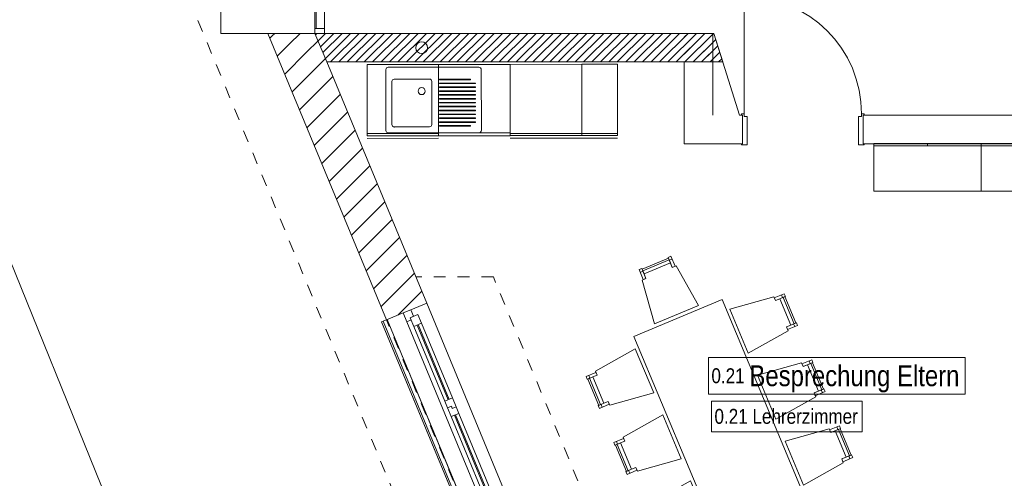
# Model space of a CAD drawing. Header units: metres. Extents: x -89 to 754, y -195 to 69.
# Tile 261 of 327: x 21 to 29, y 41 to 45. Entities that reach past the tile are written whole.
import ezdxf

# ---------------------------------------------------------------- set-up
doc = ezdxf.new("R2010")
doc.units = ezdxf.units.M
doc.header["$MEASUREMENT"] = 0
for name, pattern in [('Strichlinie eng', [0.115, 0.075, -0.04]), ('Strichlinie_ eng', [0.115, 0.075, -0.04]), ('Wipeout_Contour', [1, 0, -1])]:
    doc.linetypes.add(name, pattern=pattern)
for name, color, linetype in [('00 Schraffuren', 7, 'Continuous'), ('10 Wand außen', 7, 'Continuous'), ('30 Dach', 7, 'Continuous'), ('40 Treppe', 7, 'Continuous'), ('50 Möblierung', 7, 'Continuous'), ('70 Entwässerung_Regenwasser', 7, 'Continuous'), ('70 Entwässerung_Schmutzwasser', 7, 'Continuous'), ('80 Raum 50stel', 7, 'Continuous'), ('Abbruch_80 Raumbez Abbruch 50stel', 7, 'Continuous'), ('Neubau_50 Möblierung', 7, 'Continuous')]:
    doc.layers.add(name, color=color, linetype=linetype)
doc.styles.add('ERSTELLTER_STIL_3', font='ARIALN.TTF')
pattern_1 = [(45, (0, 0), (-0.03535534, 0.03535534), [])]
pattern_2 = [(45, (0, 0), (-0.106066, 0.106066), [])]

# ---------------------------------------------------------------- blocks, each defined once
blk = doc.blocks.new('Blockrahmentür 1-Fl 27')
at = {"layer": '10 Wand außen', "color": 7, "linetype": 'Continuous', "lineweight": 13}
for p, q in [((0.4925, 0.01), (0.4925, 0.995)), ((-0.4925, 0.01), (-0.515, 0.01)), ((-0.515, 0.01), (-0.515, 0)), ((-0.515, 0), (-0.505, 0)), ((-0.505, 0), (-0.505, -0.24)), ((-0.4925, -0.01), (-0.4925, 0.01)), ((0.4925, -0.01), (0.4925, 0.01)), ((0.4925, 0.01), (0.515, 0.01)), ((0.515, 0), (0.505, 0)), ((0.505, 0), (0.505, -0.24)), ((0.515, 0.01), (0.515, 0)), ((-0.4675, -0.01), (-0.4925, -0.01)), ((-0.4675, -0.25), (-0.4675, -0.01)), ((0.4675, -0.25), (0.4675, -0.01)), ((0.4675, -0.01), (0.4925, -0.01)), ((-0.505, -0.24), (-0.515, -0.24)), ((-0.515, -0.24), (-0.515, -0.25)), ((0.505, -0.24), (0.515, -0.24)), ((0.515, -0.24), (0.515, -0.25)), ((-0.515, -0.25), (-0.4675, -0.25)), ((0.515, -0.25), (0.4675, -0.25))]:
    blk.add_line(p, q, dxfattribs=at)
at = {"layer": '10 Wand außen', "color": 7, "linetype": 'Continuous', "lineweight": 9}
for p, q in [((-0.505, 0), (-0.505, -0.24)), ((-0.505, 0), (-0.505, -0.24)), ((0.505, 0), (0.505, -0.24)), ((0.505, 0), (0.505, -0.24))]:
    blk.add_line(p, q, dxfattribs=at)
blk.add_arc((0.4925, 0.01), 0.985, 90, 180, dxfattribs=at)
blk = doc.blocks.new('5-Flügelfenster 27')
at = {"layer": '10 Wand außen', "color": 7, "linetype": 'Continuous', "lineweight": 9}
for p, q in [((-2.13, 0.145), (2.13, 0.145)), ((-2.13, 0), (-2.13, 0.145)), ((2.13, 0), (2.13, 0.145)), ((-2.13, -0.07), (-2.13, 0)), ((-2.13, -0.07), (-2.13, 0)), ((2.13, -0.07), (2.13, 0)), ((2.13, -0.07), (2.13, 0)), ((-2.13, -0.22), (-2.13, -0.07)), ((2.13, -0.22), (2.13, -0.07)), ((-2.13, -0.22), (-2.13, -0.25)), ((2.13, -0.25), (2.13, -0.22)), ((-2.13, -0.25), (2.13, -0.25))]:
    blk.add_line(p, q, dxfattribs=at)
at = {"layer": '10 Wand außen', "color": 7, "linetype": 'Continuous', "lineweight": 13}
for p, q in [((-2.13, 0), (-2.07, 0)), ((-2.07, -0.03), (-2.07, 0.04)), ((-2.07, 0.04), (-1.99, 0.04)), ((-2.07, 0), (-2.07, -0.03)), ((-1.99, 0.04), (-1.312, 0.04)), ((-1.99, 0.04), (-1.99, -0.03)), ((-1.99, 0.01), (-1.312, 0.01)), ((-1.312, -0.03), (-1.312, 0.04)), ((-1.312, 0.04), (-1.232, 0.04)), ((-1.232, 0.005), (-1.252, 0.005)), ((-1.252, 0.005), (-1.252, -0.03)), ((-1.252, -0.03), (-1.252, 0.005)), ((-1.252, 0.005), (-1.232, 0.005)), ((-1.232, 0.04), (-1.232, 0.005)), ((-1.232, 0.04), (-1.172, 0.04)), ((-1.232, 0.005), (-1.232, 0.04)), ((-1.172, 0.04), (-0.484, 0.04)), ((-1.172, 0.04), (-1.172, -0.03)), ((-1.172, 0.01), (-0.484, 0.01)), ((-0.484, -0.03), (-0.484, 0.04)), ((-0.484, 0.04), (-0.424, 0.04)), ((-0.424, 0.04), (-0.424, 0.005)), ((-0.424, 0.005), (-0.424, 0.04)), ((-0.424, 0.04), (-0.344, 0.04)), ((-0.424, 0.005), (-0.404, 0.005)), ((-0.404, 0.005), (-0.424, 0.005)), ((-0.404, 0.005), (-0.404, -0.03)), ((-0.404, -0.03), (-0.404, 0.005)), ((-0.344, 0.04), (0.344, 0.04)), ((-0.344, 0.04), (-0.344, -0.03)), ((-0.344, 0.01), (0.344, 0.01)), ((0.344, -0.03), (0.344, 0.04)), ((0.344, 0.04), (0.404, 0.04)), ((0.404, 0.04), (0.404, 0.005)), ((0.404, 0.005), (0.404, 0.04)), ((0.404, 0.04), (0.484, 0.04)), ((0.404, 0.005), (0.424, 0.005)), ((0.424, 0.005), (0.404, 0.005)), ((0.424, 0.005), (0.424, -0.03)), ((0.424, -0.03), (0.424, 0.005)), ((0.484, 0.04), (1.172, 0.04)), ((0.484, 0.04), (0.484, -0.03)), ((0.484, 0.01), (1.172, 0.01)), ((1.172, -0.03), (1.172, 0.04)), ((1.172, 0.04), (1.232, 0.04)), ((1.232, 0.04), (1.232, 0.005)), ((1.232, 0.005), (1.232, 0.04)), ((1.232, 0.04), (1.312, 0.04)), ((1.232, 0.005), (1.252, 0.005)), ((1.252, 0.005), (1.232, 0.005)), ((1.252, 0.005), (1.252, -0.03)), ((1.252, -0.03), (1.252, 0.005)), ((1.312, 0.04), (1.99, 0.04)), ((1.312, 0.04), (1.312, -0.03)), ((1.312, 0.01), (1.99, 0.01)), ((1.99, -0.03), (1.99, 0.04)), ((1.99, 0.04), (2.07, 0.04)), ((2.07, 0.04), (2.07, -0.03)), ((2.07, -0.03), (2.07, 0)), ((2.07, 0), (2.13, 0)), ((-2.05, -0.07), (-2.13, -0.07)), ((-2.07, -0.03), (-2.05, -0.03)), ((-1.99, -0.03), (-2.07, -0.03)), ((-2.05, -0.03), (-2.05, -0.07)), ((2.05, -0.07), (-2.05, -0.07)), ((-1.312, 0), (-1.99, 0)), ((-1.312, -0.03), (-1.99, -0.03)), ((-1.252, -0.03), (-1.312, -0.03)), ((-1.172, -0.03), (-1.252, -0.03)), ((-0.484, 0), (-1.172, 0)), ((-0.484, -0.03), (-1.172, -0.03)), ((-0.404, -0.03), (-0.484, -0.03)), ((-0.344, -0.03), (-0.404, -0.03)), ((0.344, 0), (-0.344, 0)), ((0.344, -0.03), (-0.344, -0.03)), ((0.424, -0.03), (0.344, -0.03)), ((0.484, -0.03), (0.424, -0.03)), ((1.172, 0), (0.484, 0)), ((1.172, -0.03), (0.484, -0.03)), ((1.252, -0.03), (1.172, -0.03)), ((1.312, -0.03), (1.252, -0.03)), ((1.99, 0), (1.312, 0)), ((1.99, -0.03), (1.312, -0.03)), ((2.07, -0.03), (1.99, -0.03)), ((2.05, -0.07), (2.05, -0.03)), ((2.05, -0.03), (2.07, -0.03)), ((2.13, -0.07), (2.05, -0.07))]:
    blk.add_line(p, q, dxfattribs=at)
at = {"layer": '10 Wand außen', "color": 7, "linetype": 'Strichlinie eng', "lineweight": 9}
blk.add_line((-2.13, -0.22), (2.13, -0.22), dxfattribs=at)
blk = doc.blocks.new('Glastür Ol 1-Fl 2S 27_2')
at = {"layer": '10 Wand außen', "color": 7, "linetype": 'Continuous', "lineweight": 13}
for p, q in [((0.442, 0.93), (0.442, 1.01)), ((0.442, 1.01), (0.482, 1.01)), ((0.482, 1.01), (0.482, 0.93)), ((0.482, 0.93), (0.442, 0.93)), ((0.442, 0.08), (0.442, 0.93)), ((0.442, 0.93), (0.462, 0.93)), ((0.462, 0.08), (0.462, 0.93)), ((0.462, 0.93), (0.482, 0.93)), ((0.462, 0.93), (0.462, 0.08)), ((0.462, 0.93), (0.462, 0.08)), ((0.482, 0.93), (0.482, 0.08)), ((-1.047, 0), (-0.528, 0)), ((-1.047, 0), (-1.047, -0.08)), ((-1.007, 0), (-1.047, 0)), ((-1.007, -0.08), (-1.007, 0)), ((-0.568, 0), (-0.568, -0.08)), ((-0.528, 0), (-0.568, 0)), ((-0.528, -0.04), (-0.528, 0)), ((0.442, 0), (0.442, 0.08)), ((0.442, 0.08), (0.482, 0.08)), ((0.462, 0.08), (0.442, 0.08)), ((0.482, 0), (0.442, 0)), ((0.482, 0.08), (0.462, 0.08)), ((0.482, 0.08), (0.482, 0)), ((1.047, 0), (0.482, 0)), ((0.482, 0), (0.482, -0.04)), ((0.522, 0), (0.482, 0)), ((0.522, -0.08), (0.522, 0)), ((1.007, 0), (1.007, -0.08)), ((1.047, 0), (1.007, 0)), ((1.047, -0.08), (1.047, 0)), ((-1.047, -0.08), (-0.528, -0.08)), ((-1.047, -0.08), (-1.007, -0.08)), ((-1.007, -0.01), (-0.568, -0.01)), ((-0.568, -0.08), (-0.528, -0.08)), ((-0.518, -0.04), (-0.528, -0.04)), ((-0.528, -0.08), (-0.528, -0.0654)), ((-0.528, -0.0654), (-0.518, -0.0654)), ((-0.518, -0.0654), (-0.518, -0.04)), ((0.482, -0.04), (0.472, -0.04)), ((0.472, -0.04), (0.472, -0.0654)), ((0.472, -0.0654), (0.482, -0.0654)), ((0.482, -0.0654), (0.482, -0.08)), ((1.047, -0.08), (0.482, -0.08)), ((0.482, -0.08), (0.522, -0.08)), ((1.007, -0.01), (0.522, -0.01)), ((1.007, -0.08), (1.047, -0.08))]:
    blk.add_line(p, q, dxfattribs=at)
at = {"layer": '10 Wand außen', "color": 7, "linetype": 'Continuous', "lineweight": 9}
for p, q in [((-1.047, 0), (-1.047, -0.08)), ((-1.047, 0), (-1.047, -0.08)), ((1.047, 0), (1.047, -0.08)), ((1.047, 0), (1.047, -0.08)), ((-1.047, -0.08), (-1.047, -0.3)), ((1.047, -0.08), (1.047, -0.3))]:
    blk.add_line(p, q, dxfattribs=at)
blk.add_arc((0.482, 0), 1.01, 92.26973, 180, dxfattribs=at)
blk = doc.blocks.new('Text 3D 27[184]_1', base_point=(23.9499, 42.4584))
at = {"layer": '50 Möblierung', "color": 254, "linetype": 'Continuous', "lineweight": 18, "true_color": 0xdfdfdf}
for q in [(23.9499, 42.4584), (25.3463, 38.9566)]:
    blk.add_line((25.3925, 38.9757), q, dxfattribs=at)
at = {"layer": '50 Möblierung', "color": 254, "linetype": 'Continuous', "lineweight": 18, "true_color": 0xdfdfdf, "flags": 128}
blk.add_lwpolyline([(23.9499, 42.4584), (23.9037, 42.4393), (25.3463, 38.9566), (25.3925, 38.9757)], close=True, dxfattribs=at)
at = {"layer": '50 Möblierung', "color": 254, "linetype": 'Continuous', "lineweight": 18, "true_color": 0xdfdfdf}
blk.add_point((25.3925, 38.9757), dxfattribs=at)
blk = doc.blocks.new('Text 3D 27[185]_1', base_point=(23.9499, 42.4584))
at = {"layer": '50 Möblierung', "color": 254, "linetype": 'Continuous', "lineweight": 18, "true_color": 0xdfdfdf}
for q in [(23.9499, 42.4584), (25.746, 37.9917)]:
    blk.add_line((25.7922, 38.0109), q, dxfattribs=at)
at = {"layer": '50 Möblierung', "color": 254, "linetype": 'Continuous', "lineweight": 18, "true_color": 0xdfdfdf, "flags": 128}
blk.add_lwpolyline([(23.9499, 42.4584), (23.9037, 42.4393), (25.746, 37.9917), (25.7922, 38.0109)], close=True, dxfattribs=at)
at = {"layer": '50 Möblierung', "color": 254, "linetype": 'Continuous', "lineweight": 18, "true_color": 0xdfdfdf}
blk.add_point((25.7922, 38.0109), dxfattribs=at)
blk = doc.blocks.new('Unterschrank 27[198]_1', base_point=(25.8819, 44.5983))
at = {"color": 254, "linetype": 'Wipeout_Contour', "lineweight": 0, "ltscale": 204.887318}
blk.add_wipeout([(25.8821, 43.9783), (25.8819, 44.5983), (25.5819, 44.5982), (25.5821, 43.9782)], dxfattribs=at).dxf.layer = '50 Möblierung'
at = {"layer": '50 Möblierung', "color": 254, "linetype": 'Continuous', "lineweight": 18, "true_color": 0xdfdfdf}
for p, q in [((25.5819, 44.5982), (25.8819, 44.5983)), ((25.5819, 44.5982), (25.8819, 44.5983)), ((25.5821, 44.0002), (25.5819, 44.5982)), ((25.8819, 44.5983), (25.8821, 44.0003)), ((25.8821, 44.0183), (25.5821, 44.0182)), ((25.8821, 44.0003), (25.5821, 44.0002)), ((25.8821, 43.9783), (25.5821, 43.9782))]:
    blk.add_line(p, q, dxfattribs=at)
blk = doc.blocks.new('Unterschrank 27[199]_1', base_point=(25.5819, 44.5982))
at = {"color": 254, "linetype": 'Wipeout_Contour', "lineweight": 0, "ltscale": 203.987852}
blk.add_wipeout([(25.5821, 43.9782), (25.5819, 44.5982), (24.9819, 44.5979), (24.9821, 43.9779)], dxfattribs=at).dxf.layer = '50 Möblierung'
at = {"layer": '50 Möblierung', "color": 254, "linetype": 'Continuous', "lineweight": 18, "true_color": 0xdfdfdf}
for p, q in [((24.9819, 44.5979), (25.5819, 44.5982)), ((24.9819, 44.5979), (25.5819, 44.5982)), ((24.9821, 43.9999), (24.9819, 44.5979)), ((25.5819, 44.5982), (25.5821, 44.0002)), ((25.5821, 44.0182), (24.9821, 44.0179)), ((25.5821, 44.0002), (24.9821, 43.9999)), ((25.5821, 43.9782), (24.9821, 43.9779))]:
    blk.add_line(p, q, dxfattribs=at)
blk = doc.blocks.new('Einbau Geschirrspüler 27[200]_1', base_point=(24.6816, 44.5978))
at = {"layer": '50 Möblierung', "color": 254, "linetype": 'Continuous', "lineweight": 18, "true_color": 0xdfdfdf}
for p, q in [((24.9816, 44.5979), (24.3816, 44.5977)), ((24.3816, 44.5977), (24.3819, 43.9977)), ((24.9819, 43.9979), (24.9816, 44.5979)), ((24.3819, 44.0227), (24.9819, 44.0229)), ((24.3819, 43.9977), (24.9819, 43.9979))]:
    blk.add_line(p, q, dxfattribs=at)
blk = doc.blocks.new('Unterschrank 27[201]_1', base_point=(24.3819, 44.5977))
at = {"color": 254, "linetype": 'Wipeout_Contour', "lineweight": 0, "ltscale": 201.649767}
blk.add_wipeout([(24.3821, 43.9777), (24.3819, 44.5977), (23.7819, 44.5974), (23.7821, 43.9774)], dxfattribs=at).dxf.layer = '50 Möblierung'
at = {"layer": '50 Möblierung', "color": 254, "linetype": 'Continuous', "lineweight": 18, "true_color": 0xdfdfdf}
for p, q in [((23.7819, 44.5974), (24.3819, 44.5977)), ((23.7819, 44.5974), (24.3819, 44.5977)), ((23.7821, 43.9994), (23.7819, 44.5974)), ((24.3819, 44.5977), (24.3821, 43.9997)), ((24.3821, 44.0177), (23.7821, 44.0174)), ((24.3821, 43.9997), (23.7821, 43.9994)), ((24.3821, 43.9777), (23.7821, 43.9774))]:
    blk.add_line(p, q, dxfattribs=at)
blk = doc.blocks.new('Spülbecken 27[202]_1', base_point=(23.94, 44.0236))
at = {"layer": '50 Möblierung', "color": 254, "linetype": 'Continuous', "lineweight": 18, "true_color": 0xdfdfdf}
for p, q in [((23.9898, 44.4536), (23.99, 44.0936)), ((24.3048, 44.4738), (24.0098, 44.4736)), ((24.325, 44.0938), (24.3248, 44.4538)), ((24.6498, 44.4739), (24.3898, 44.4738)), ((24.3898, 44.4738), (24.3898, 44.4688)), ((24.3898, 44.4688), (24.6498, 44.4689)), ((24.6898, 44.4414), (24.3898, 44.4413)), ((24.3898, 44.4413), (24.3898, 44.4363)), ((24.3898, 44.4363), (24.6898, 44.4364)), ((24.6898, 44.4089), (24.3898, 44.4088)), ((24.3898, 44.4088), (24.3898, 44.4038)), ((24.3898, 44.4038), (24.6898, 44.4039)), ((24.6498, 44.4689), (24.6498, 44.4739)), ((24.6898, 44.4364), (24.6898, 44.4414)), ((24.6898, 44.4039), (24.6898, 44.4089)), ((24.6899, 44.3764), (24.3899, 44.3763)), ((24.3899, 44.3763), (24.3899, 44.3713)), ((24.3899, 44.3713), (24.6899, 44.3714)), ((24.6899, 44.3439), (24.3899, 44.3438)), ((24.3899, 44.3438), (24.3899, 44.3388)), ((24.3899, 44.3388), (24.6899, 44.3389)), ((24.6899, 44.3714), (24.6899, 44.3764)), ((24.6899, 44.3389), (24.6899, 44.3439)), ((24.6899, 44.3114), (24.3899, 44.3113)), ((24.3899, 44.3113), (24.3899, 44.3063)), ((24.3899, 44.3063), (24.6899, 44.3064)), ((24.6899, 44.2789), (24.3899, 44.2788)), ((24.3899, 44.2788), (24.3899, 44.2738)), ((24.3899, 44.2738), (24.6899, 44.2739)), ((24.6899, 44.2464), (24.3899, 44.2463)), ((24.3899, 44.2463), (24.3899, 44.2413)), ((24.3899, 44.2413), (24.6899, 44.2414)), ((24.6899, 44.3064), (24.6899, 44.3114)), ((24.6899, 44.2739), (24.6899, 44.2789)), ((24.6899, 44.2414), (24.6899, 44.2464)), ((24.6899, 44.2139), (24.3899, 44.2138)), ((24.3899, 44.2138), (24.3899, 44.2088)), ((24.3899, 44.2088), (24.6899, 44.2089)), ((24.6899, 44.1814), (24.3899, 44.1813)), ((24.3899, 44.1813), (24.3899, 44.1763)), ((24.3899, 44.1763), (24.6899, 44.1764)), ((24.6899, 44.2089), (24.6899, 44.2139)), ((24.6899, 44.1764), (24.6899, 44.1814)), ((24.01, 44.0736), (24.305, 44.0738)), ((24.69, 44.1489), (24.39, 44.1488)), ((24.39, 44.1488), (24.39, 44.1438)), ((24.39, 44.1438), (24.69, 44.1439)), ((24.69, 44.1164), (24.39, 44.1163)), ((24.39, 44.1163), (24.39, 44.1113)), ((24.39, 44.1113), (24.69, 44.1114)), ((24.65, 44.0839), (24.39, 44.0838)), ((24.39, 44.0838), (24.39, 44.0788)), ((24.39, 44.0788), (24.65, 44.0789)), ((24.65, 44.0789), (24.65, 44.0839)), ((24.69, 44.1439), (24.69, 44.1489)), ((24.69, 44.1114), (24.69, 44.1164))]:
    blk.add_line(p, q, dxfattribs=at)
at = {"layer": '50 Möblierung', "color": 254, "linetype": 'Continuous', "lineweight": 18, "true_color": 0xdfdfdf, "flags": 128}
blk.add_lwpolyline([(23.96, 44.0236), (24.72, 44.0239, 0.414214), (24.74, 44.0439), (24.7398, 44.5539, 0.414214), (24.7198, 44.5739), (23.9598, 44.5736, 0.414214), (23.9398, 44.5536), (23.94, 44.0436, 0.414214)], format="xyb", close=True, dxfattribs=at)
at = {"layer": '50 Möblierung', "color": 254, "linetype": 'Continuous', "lineweight": 18, "true_color": 0xdfdfdf}
blk.add_circle((24.2399, 44.3737), 0.03, dxfattribs=at)
for centre, start, end in [((24.0098, 44.4536), 90.02462, 180.02462), ((24.3048, 44.4538), 0.02462, 90.02462), ((24.01, 44.0936), 180.02462, 270.02462), ((24.305, 44.0938), 270.02462, 0.02462)]:
    blk.add_arc(centre, 0.02, start, end, dxfattribs=at)
blk.add_point((24.01, 44.0736), dxfattribs=at)
blk = doc.blocks.new('Tisch-Stuhlgruppe eckig 27[206]_1', base_point=(26.7354, 41.6406))
at = {"layer": 'Neubau_50 Möblierung', "color": 254, "linetype": 'Continuous', "lineweight": 18, "true_color": 0xdfdfdf}
for p, q in [((26.0926, 42.8676), (26.3134, 42.9599)), ((26.3384, 42.965), (26.3154, 42.9553)), ((26.0714, 42.8533), (26.0945, 42.863)), ((27.2554, 42.6652), (27.265, 42.6422)), ((27.362, 42.4233), (27.2696, 42.6441)), ((27.367, 42.3983), (27.3574, 42.4213)), ((27.4869, 42.1117), (27.4965, 42.0886)), ((27.5935, 41.8697), (27.5011, 42.0906)), ((25.6409, 41.99), (25.6505, 41.967)), ((25.7383, 41.7442), (25.6459, 41.9651)), ((27.5985, 41.8447), (27.5889, 41.8678)), ((25.7525, 41.7231), (25.7429, 41.7461)), ((27.7184, 41.5581), (27.728, 41.5351)), ((27.825, 41.3162), (27.7326, 41.537)), ((25.8724, 41.4365), (25.882, 41.4134)), ((25.9697, 41.1907), (25.8774, 41.4115)), ((27.83, 41.2912), (27.8204, 41.3142)), ((25.984, 41.1695), (25.9744, 41.1926)), ((26.1038, 40.883), (26.1135, 40.8599)), ((26.2012, 40.6371), (26.1089, 40.858)), ((26.2155, 40.616), (26.2059, 40.639)), ((27.3783, 40.4136), (27.1574, 40.3213)), ((27.3994, 40.4279), (27.3764, 40.4182)), ((27.1324, 40.3162), (27.1555, 40.3259))]:
    blk.add_line(p, q, dxfattribs=at)
at = {"layer": 'Neubau_50 Möblierung', "color": 254, "linetype": 'Continuous', "lineweight": 18, "true_color": 0xdfdfdf, "flags": 128}
for points in [[(26.1042, 42.8399), (26.325, 42.9323), (26.3076, 42.9738), (26.0868, 42.8814)], [(26.1921, 42.4214), (26.5611, 42.5758), (26.3728, 42.9089), (26.3404, 42.8954), (26.325, 42.9323), (26.1042, 42.8399), (26.1196, 42.803), (26.0872, 42.7895)], [(26.3635, 42.905), (26.3404, 42.8954), (26.3057, 42.9784), (26.3288, 42.988)], [(26.0965, 42.7934), (26.1196, 42.803), (26.0849, 42.886), (26.0618, 42.8764)], [(27.1954, 42.6402), (27.205, 42.6171), (27.2881, 42.6518), (27.2784, 42.6749)], [(27.4517, 40.9646), (26.7572, 42.6253), (26.0192, 42.3166), (26.7136, 40.656)], [(26.9778, 42.1755), (26.8235, 42.5446), (27.1915, 42.6494), (27.205, 42.6171), (27.2419, 42.6325), (27.3343, 42.4117), (27.2974, 42.3962), (27.3109, 42.3639)], [(27.3343, 42.4117), (27.2419, 42.6325), (27.2835, 42.6499), (27.3758, 42.429)], [(27.3071, 42.3732), (27.2974, 42.3962), (27.3804, 42.431), (27.3901, 42.4079)], [(26.1844, 41.8437), (26.0301, 42.2128), (25.6969, 42.0244), (25.7105, 41.9921), (25.6736, 41.9766), (25.7659, 41.7558), (25.8028, 41.7712), (25.8164, 41.7389)], [(27.2093, 41.622), (27.055, 41.991), (27.423, 42.0959), (27.4365, 42.0635), (27.4734, 42.079), (27.5658, 41.8581), (27.5289, 41.8427), (27.5424, 41.8103)], [(27.4269, 42.0866), (27.4365, 42.0635), (27.5196, 42.0983), (27.5099, 42.1213)], [(27.5658, 41.8581), (27.4734, 42.079), (27.515, 42.0963), (27.6073, 41.8755)], [(25.7008, 42.0151), (25.7105, 41.9921), (25.6274, 41.9573), (25.6178, 41.9804)], [(25.7659, 41.7558), (25.6736, 41.9766), (25.6321, 41.9593), (25.7244, 41.7384)], [(27.5385, 41.8196), (27.5289, 41.8427), (27.6119, 41.8774), (27.6216, 41.8544)], [(25.8125, 41.7481), (25.8028, 41.7712), (25.7198, 41.7365), (25.7294, 41.7134)], [(26.4159, 41.2902), (26.2616, 41.6592), (25.9284, 41.4709), (25.942, 41.4385), (25.9051, 41.4231), (25.9974, 41.2022), (26.0343, 41.2177), (26.0479, 41.1853)], [(27.4408, 41.0685), (27.2865, 41.4375), (27.6545, 41.5424), (27.668, 41.51), (27.7049, 41.5254), (27.7973, 41.3046), (27.7604, 41.2892), (27.7739, 41.2568)], [(27.6584, 41.5331), (27.668, 41.51), (27.7511, 41.5447), (27.7414, 41.5678)], [(27.7973, 41.3046), (27.7049, 41.5254), (27.7464, 41.5428), (27.8388, 41.3219)], [(25.9323, 41.4616), (25.942, 41.4385), (25.8589, 41.4038), (25.8493, 41.4269)], [(25.9974, 41.2022), (25.9051, 41.4231), (25.8636, 41.4057), (25.9559, 41.1849)], [(27.77, 41.2661), (27.7604, 41.2892), (27.8434, 41.3239), (27.8531, 41.3008)], [(26.044, 41.1946), (26.0343, 41.2177), (25.9513, 41.1829), (25.9609, 41.1599)], [(26.6474, 40.7366), (26.4931, 41.1057), (26.1599, 40.9173), (26.1735, 40.885), (26.1366, 40.8695), (26.2289, 40.6487), (26.2658, 40.6641), (26.2794, 40.6318)], [(26.1638, 40.908), (26.1735, 40.885), (26.0904, 40.8502), (26.0808, 40.8733)], [(26.2289, 40.6487), (26.1366, 40.8695), (26.095, 40.8522), (26.1874, 40.6313)], [(27.2788, 40.8598), (26.9097, 40.7055), (27.0981, 40.3723), (27.1304, 40.3859), (27.1459, 40.349), (27.3667, 40.4413), (27.3513, 40.4782), (27.3836, 40.4917)], [(26.2755, 40.6411), (26.2658, 40.6641), (26.1828, 40.6294), (26.1924, 40.6063)], [(27.3667, 40.4413), (27.1459, 40.349), (27.1632, 40.3074), (27.3841, 40.3998)], [(27.3743, 40.4879), (27.3513, 40.4782), (27.386, 40.3952), (27.4091, 40.4048)], [(27.1074, 40.3762), (27.1304, 40.3859), (27.1652, 40.3028), (27.1421, 40.2932)]]:
    blk.add_lwpolyline(points, close=True, dxfattribs=at)
blk = doc.blocks.new('Garderobe 01 27[207]_1', base_point=(28.9287, 43.9337))
at = {"layer": 'Neubau_50 Möblierung', "color": 254, "linetype": 'Continuous', "lineweight": 18, "true_color": 0xdfdfdf}
for p, q in [((28.9287, 43.9137), (28.0287, 43.9137)), ((28.4787, 43.9337), (28.4787, 43.9137)), ((28.9287, 43.9337), (28.9287, 43.9137))]:
    blk.add_line(p, q, dxfattribs=at)
at = {"layer": 'Neubau_50 Möblierung', "color": 254, "linetype": 'Continuous', "lineweight": 18, "true_color": 0xdfdfdf, "flags": 128}
blk.add_lwpolyline([(28.9287, 43.9337), (28.0287, 43.9337), (28.0287, 43.5337), (28.9287, 43.5337)], close=True, dxfattribs=at)
blk = doc.blocks.new('Garderobe 01 27[208]_1', base_point=(29.8287, 43.9337))
at = {"layer": 'Neubau_50 Möblierung', "color": 254, "linetype": 'Continuous', "lineweight": 18, "true_color": 0xdfdfdf}
for p, q in [((29.8287, 43.9137), (28.9287, 43.9137)), ((29.3787, 43.9337), (29.3787, 43.9137)), ((29.8287, 43.9337), (29.8287, 43.9137))]:
    blk.add_line(p, q, dxfattribs=at)
at = {"layer": 'Neubau_50 Möblierung', "color": 254, "linetype": 'Continuous', "lineweight": 18, "true_color": 0xdfdfdf, "flags": 128}
blk.add_lwpolyline([(29.8287, 43.9337), (28.9287, 43.9337), (28.9287, 43.5337), (29.8287, 43.5337)], close=True, dxfattribs=at)

msp = doc.modelspace()

# ---------------------------------------------------------------- hatches: boundary and pattern name
at = {"layer": '10 Wand außen', "linetype": 'Continuous', "lineweight": 18, "true_color": 0x1f1f1f}
h = msp.add_hatch(dxfattribs=at)
h.set_pattern_fill('Mauerziegel_HLz_4_0001', color=250, style=0, pattern_type=2)
h.set_pattern_definition(pattern_2)
h.paths.add_polyline_path([(22.9503, 44.8576), (23.4447, 44.6176), (23.3453, 44.8576)])
h = msp.add_hatch(dxfattribs=at)
h.set_pattern_fill('Mauerziegel_HLz_4_0001', color=250, style=0, pattern_type=2)
h.set_pattern_definition(pattern_2)
h.paths.add_polyline_path([(23.4447, 44.6176), (22.9503, 44.8576), (23.9449, 42.4564), (24.0835, 42.5138), (24.1481, 42.5405), (24.2821, 42.596)])
h = msp.add_hatch(dxfattribs=at)
h.set_pattern_fill('Hochlochziegel_0001', color=250, style=0, pattern_type=2)
h.set_pattern_definition(pattern_1)
h.paths.add_polyline_path([(23.4447, 44.6176), (26.4397, 44.6176), (26.6797, 44.8576), (23.3453, 44.8576)])
h = msp.add_hatch(dxfattribs=at)
h.set_pattern_fill('Hochlochziegel_0001', color=250, style=0, pattern_type=2)
h.set_pattern_definition(pattern_1)
h.paths.add_polyline_path([(26.4397, 44.6176), (26.6797, 44.6176), (26.6797, 44.8576)])
h = msp.add_hatch(dxfattribs=at)
h.set_pattern_fill('Hochlochziegel_0001', color=250, style=0, pattern_type=2)
h.set_pattern_definition(pattern_1)
h.paths.add_polyline_path([(26.7642, 44.6176), (26.6897, 44.8576), (26.4397, 44.8576), (26.4397, 44.6176)])

# ---------------------------------------------------------------- linework, layer by layer
at = {"layer": '00 Schraffuren', "color": 7, "linetype": 'Strichlinie_ eng', "lineweight": 9}
for p, q in [((24.8407, 42.8154), (24.1912, 42.8154)), ((26.467, 38.8892), (24.8407, 42.8154))]:
    msp.add_line(p, q, dxfattribs=at)
at = {"layer": '10 Wand außen', "color": 7, "linetype": 'Continuous', "lineweight": 9}
for p, q in [((23.3453, 44.8579), (23.4253, 44.8579)), ((23.3453, 44.8576), (23.4447, 44.6176)), ((23.3453, 44.8576), (23.4447, 44.6176)), ((23.4253, 44.8579), (23.6453, 44.8579)), ((26.6897, 44.8576), (26.4397, 44.8576)), ((26.6897, 44.8576), (26.4397, 44.8576)), ((26.7642, 44.6176), (26.6897, 44.8576)), ((26.6797, 44.6176), (26.4397, 44.6176)), ((26.4397, 44.6176), (26.7642, 44.6176)), ((26.6797, 44.6176), (26.4397, 44.6176)), ((26.4397, 44.6176), (26.7642, 44.6176)), ((26.9297, 44.1719), (26.9297, 43.9319)), ((27.9397, 44.1719), (27.9397, 43.9319)), ((24.1481, 42.5405), (24.2821, 42.596)), ((23.9449, 42.4564), (24.0835, 42.5138)), ((24.0835, 42.5138), (24.1481, 42.5405))]:
    msp.add_line(p, q, dxfattribs=at)
at = {"layer": '10 Wand außen', "color": 7, "linetype": 'Continuous', "lineweight": 9, "flags": 128}
for points in [[(22.9503, 44.8576), (23.3453, 44.8576)], [(22.9503, 44.8576), (23.9449, 42.4564)], [(23.3453, 44.8579), (23.3453, 44.8576)], [(26.6797, 44.8576), (23.3453, 44.8576)], [(23.3453, 44.8576), (23.6453, 44.8576)], [(23.6453, 44.8576), (23.6453, 44.8579)], [(26.4397, 44.8576), (26.6897, 44.8576)], [(26.6797, 44.8576), (26.6797, 44.6176)], [(26.9025, 44.1719), (26.6897, 44.8576)], [(23.4447, 44.6176), (26.4397, 44.6176)], [(24.2821, 42.596), (23.4447, 44.6176)], [(26.4397, 44.6176), (26.4397, 44.1719)], [(26.4397, 44.6176), (26.4397, 43.9319)], [(26.6797, 44.1719), (26.6797, 44.6176)], [(26.9297, 44.1719), (26.9025, 44.1719)], [(33.3432, 44.1719), (27.9397, 44.1719)], [(26.4397, 43.9319), (26.9297, 43.9319)], [(27.9397, 43.9319), (33.3432, 43.9319)]]:
    msp.add_lwpolyline(points, dxfattribs=at)
at = {"layer": '40 Treppe', "color": 7, "linetype": 'Continuous', "lineweight": 9}
for p, q in [((23.3453, 44.8576), (23.3453, 46.9519)), ((22.5553, 45.0969), (22.5553, 44.8576)), ((22.5553, 44.8576), (23.3453, 44.8576))]:
    msp.add_line(p, q, dxfattribs=at)
at = {"layer": '70 Entwässerung_Regenwasser', "color": 140, "linetype": 'Continuous', "lineweight": 18, "true_color": 0x00a8ff}
msp.add_line((23.1659, 37.0853), (16.7773, 52.8561), dxfattribs=at)
at = {"layer": '70 Entwässerung_Schmutzwasser', "color": 7, "linetype": 'Continuous', "lineweight": 9}
msp.add_circle((24.2397, 44.7376), 0.05, dxfattribs=at)
at = {"layer": '80 Raum 50stel', "color": 7, "linetype": 'Continuous', "lineweight": 9, "flags": 128}
msp.add_lwpolyline([(26.6434, 41.8314), (28.7948, 41.8314), (28.7948, 42.1408), (26.6434, 42.1408), (26.6434, 41.8314)], close=True, dxfattribs=at)
at = {"layer": 'Abbruch_80 Raumbez Abbruch 50stel', "color": 40, "linetype": 'Continuous', "lineweight": 9, "true_color": 0xe6c200, "flags": 128}
msp.add_lwpolyline([(26.6689, 41.5163), (27.9333, 41.5163), (27.9333, 41.7722), (26.6689, 41.7722), (26.6689, 41.5163)], close=True, dxfattribs=at)

# ---------------------------------------------------------------- block references
at = {"layer": '10 Wand außen', "color": 7, "linetype": 'Continuous', "lineweight": 13, "rotation": 90}
msp.add_blockref('Glastür Ol 1-Fl 2S 27_2', (23.3453, 45.9049), dxfattribs=at)
at = {"layer": '10 Wand außen', "color": 7, "linetype": 'Continuous', "lineweight": 13, "xscale": -1}
msp.add_blockref('Blockrahmentür 1-Fl 27', (27.4347, 44.1719), dxfattribs=at)
at = {"layer": '10 Wand außen', "color": 7, "linetype": 'Continuous', "lineweight": 13, "xscale": -0.9999999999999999, "rotation": 292.4999999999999}
msp.add_blockref('5-Flügelfenster 27', (24.9633, 40.5727), dxfattribs=at)
at = {"layer": '50 Möblierung', "color": 254, "linetype": 'Continuous', "lineweight": 18, "true_color": 0xdfdfdf}
for name in ['Text 3D 27[184]_1', 'Text 3D 27[185]_1']:
    msp.add_blockref(name, (23.9499, 42.4584), dxfattribs=at)
at = {"layer": 'Neubau_50 Möblierung', "color": 254, "linetype": 'Continuous', "lineweight": 18, "true_color": 0xdfdfdf}
for name, p in [('Garderobe 01 27[207]_1', (28.9287, 43.9337)), ('Garderobe 01 27[208]_1', (29.8287, 43.9337)), ('Tisch-Stuhlgruppe eckig 27[206]_1', (26.7354, 41.6406))]:
    msp.add_blockref(name, p, dxfattribs=at)

# ---------------------------------------------------------------- texts
at = {"layer": '80 Raum 50stel', "color": 7, "linetype": 'Continuous', "lineweight": 9, "insert": (26.6684, 41.8464), "char_height": 0.125, "attachment_point": 7, "style": 'ERSTELLTER_STIL_3'}
msp.add_mtext('\\A1;{\\pql;\\fArial Narrow|b0|i0|c0|p0;\\W1.000000;0.2\\fArial Narrow|b0|i0|c0|p0;\\W1.000000;1\\fArial Narrow|b0|i0|c0|p0;\\W1.000000; \\fArial Narrow|b0|i0|c0|p0;\\H1.400000x;\\W1.000000;Besprechung Eltern}', dxfattribs=at)
at = {"layer": 'Abbruch_80 Raumbez Abbruch 50stel', "color": 40, "linetype": 'Continuous', "lineweight": 9, "true_color": 0xe6c200, "insert": (26.6939, 41.7086), "char_height": 0.125, "attachment_point": 1, "style": 'ERSTELLTER_STIL_3'}
msp.add_mtext('\\A1;{\\pql;\\fArial Narrow|b0|i0|c0|p0;\\W1.000000;0.21\\fArial Narrow|b0|i0|c0|p0;\\W1.000000; \\fArial Narrow|b0|i0|c0|p0;\\W1.000000;Lehrerzimmer}', dxfattribs=at)

# ---------------------------------------------------------------- next in the draw order: block references
at = {"layer": '50 Möblierung', "color": 254, "linetype": 'Continuous', "lineweight": 18, "true_color": 0xdfdfdf}
msp.add_blockref('Unterschrank 27[198]_1', (25.8819, 44.5983), dxfattribs=at)

# ---------------------------------------------------------------- next in the draw order: block references
msp.add_blockref('Unterschrank 27[199]_1', (25.5819, 44.5982), dxfattribs=at)

# ---------------------------------------------------------------- next in the draw order: block references
msp.add_blockref('Einbau Geschirrspüler 27[200]_1', (24.6816, 44.5978), dxfattribs=at)

# ---------------------------------------------------------------- next in the draw order: block references
msp.add_blockref('Unterschrank 27[201]_1', (24.3819, 44.5977), dxfattribs=at)

# ---------------------------------------------------------------- next in the draw order: linework, layer by layer
at = {"layer": '30 Dach', "color": 7, "linetype": 'Strichlinie_ eng', "lineweight": 9}
msp.add_line((18.155, 55.1277), (26.1869, 35.7372), dxfattribs=at)

# ---------------------------------------------------------------- next in the draw order: block references
at = {"layer": '50 Möblierung', "color": 254, "linetype": 'Continuous', "lineweight": 18, "true_color": 0xdfdfdf}
msp.add_blockref('Spülbecken 27[202]_1', (23.94, 44.0236), dxfattribs=at)

doc.saveas('drawing.dxf')
